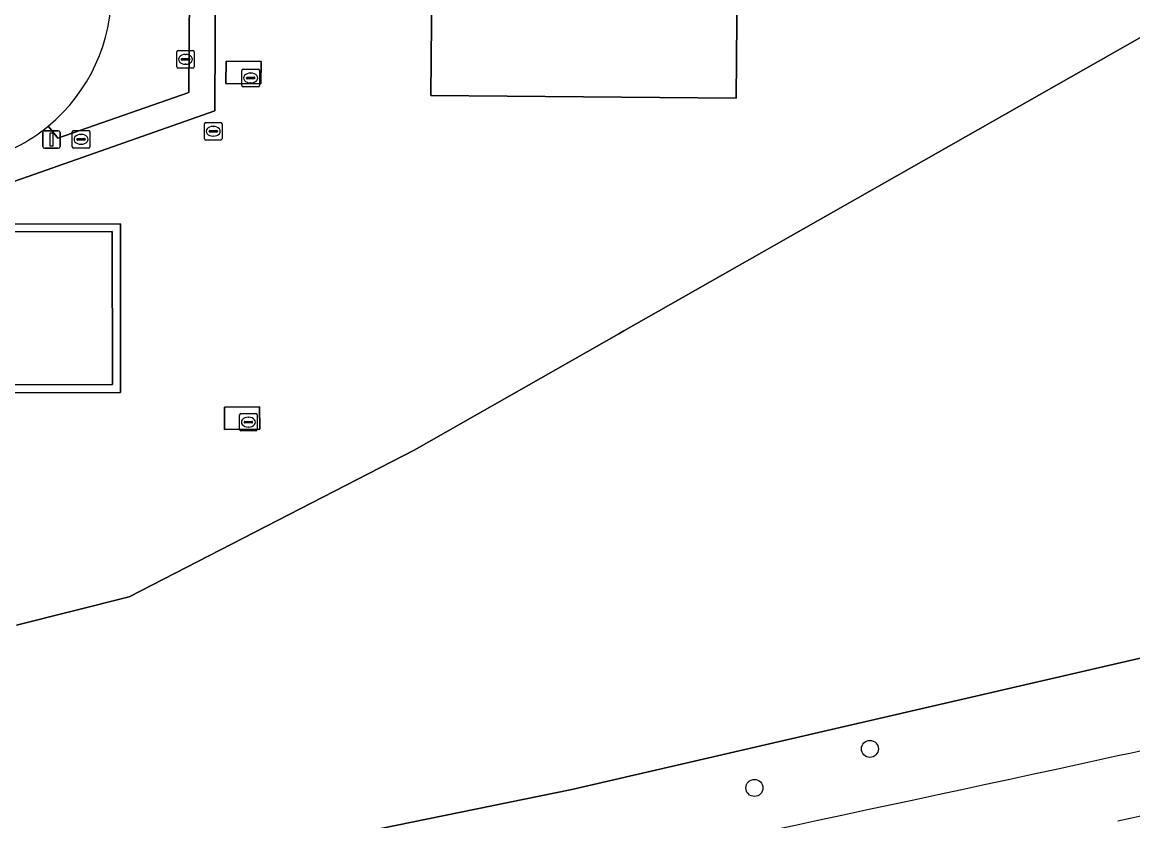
# Model space of a CAD drawing. Extents: x 161477 to 163040, y 383680 to 384871.
# Drawn here: x 162512.5 to 162576.1, y 384148.9 to 384194.6 of the extents above; entities that cross this region are included whole.
import ezdxf

# ---------------------------------------------------------------- set-up
doc = ezdxf.new("R2010")
doc.units = 0
for name, color, linetype in [('IMGEO_Berm_groen', 7, 'Continuous'), ('IMGEO_Boom', 7, 'Continuous'), ('IMGEO_Fietspad_gesloten', 7, 'Continuous'), ('IMGEO_Gemengd_bos', 7, 'Continuous'), ('IMGEO_Groenvoorziening', 7, 'Continuous'), ('IMGEO_Lichtmast', 7, 'Continuous'), ('IMGEO_Pand', 7, 'Continuous'), ('IMGEO_Rijbaan_lokaal_open', 7, 'Continuous'), ('IMGEO_Rioolput', 7, 'Continuous'), ('IMGEO_Terreindeel_onvherhard', 7, 'Continuous'), ('IMGEO_Voetpad_gesloten', 7, 'Continuous'), ('IMGEO_Voetpad_open', 7, 'Continuous')]:
    doc.layers.add(name, color=color, linetype=linetype)

msp = doc.modelspace()

# ---------------------------------------------------------------- linework, layer by layer
at = {"layer": 'IMGEO_Berm_groen'}
for points in [[(162513.972, 384188.66), (162514.172, 384188.406), (162514.524, 384187.958), (162522.029, 384190.584), (162522.09, 384202.029), (162522.067, 384217.462)], [(162687.543, 384192.138), (162678.849, 384188.781), (162637.178, 384173.268), (162608.014, 384165.493), (162603.583, 384164.47), (162543.951, 384150.699), (162500, 384141.748)]]:
    msp.add_lwpolyline(points, dxfattribs=at)
for centre, radius, start, end in [((162507.705, 384196.3), 9.882, 309.36196, 1.3152), ((162383.117, 385031.396), 899.506, 282.285364, 285.165672), ((162370.071, 385085.443), 958.734, 282.355115, 285.073256), ((161557.647, 388838.981), 4795.543, 281.705163, 282.24219)]:
    msp.add_arc(centre, radius, start, end, dxfattribs=at)
at = {"layer": 'IMGEO_Boom'}
for centre in [(162561.013, 384153.026), (162554.4, 384150.793)]:
    msp.add_circle(centre, 0.489, dxfattribs=at)
at = {"layer": 'IMGEO_Fietspad_gesloten'}
for centre, radius, start, end in [((162383.117, 385031.396), 899.506, 282.285364, 285.165672), ((162370.071, 385085.443), 958.734, 282.355115, 285.073256), ((161557.647, 388838.981), 4795.543, 281.705163, 282.24219)]:
    msp.add_arc(centre, radius, start, end, dxfattribs=at)
at = {"layer": 'IMGEO_Gemengd_bos'}
for points in [[(162580.255, 384195.883), (162550.32, 384178.867), (162546.934, 384176.943), (162546.642, 384176.777), (162534.923, 384170.115), (162518.607, 384161.721), (162512.147, 384160.095)], [(162500, 384141.748), (162543.951, 384150.699), (162603.583, 384164.47), (162608.014, 384165.493), (162637.178, 384173.268), (162678.849, 384188.781), (162687.543, 384192.138)]]:
    msp.add_lwpolyline(points, dxfattribs=at)
at = {"layer": 'IMGEO_Groenvoorziening'}
for points in [[(162553.876, 384250.204), (162553.358, 384190.255), (162535.881, 384190.406), (162536.115, 384217.507)], [(162523.575, 384202.119), (162523.511, 384189.524), (162512.83, 384185.778), (162511.496, 384185.319)], [(162512.147, 384160.095), (162518.607, 384161.721), (162534.923, 384170.115), (162546.642, 384176.777), (162546.934, 384176.943), (162550.32, 384178.867), (162580.255, 384195.883)], [(162510.126, 384183.043), (162518.099, 384183.075), (162518.111, 384173.425), (162500.146, 384173.373)]]:
    msp.add_lwpolyline(points, dxfattribs=at)
for points in [[(162526.157, 384192.347), (162526.139, 384191.067), (162524.13, 384191.095), (162524.148, 384192.375)], [(162526.066, 384172.592), (162526.076, 384171.312), (162524.066, 384171.297), (162524.056, 384172.577)]]:
    msp.add_lwpolyline(points, close=True, dxfattribs=at)
at = {"layer": 'IMGEO_Lichtmast'}
for p, q in [((162513.655, 384187.49), (162513.655, 384188.29)), ((162513.655, 384188.29), (162513.655, 384187.49)), ((162513.755, 384188.39), (162514.545, 384188.39)), ((162514.545, 384188.39), (162513.755, 384188.39)), ((162514.645, 384188.29), (162514.645, 384187.49)), ((162514.645, 384187.49), (162514.645, 384188.29)), ((162514.545, 384187.39), (162513.755, 384187.39)), ((162513.755, 384187.39), (162514.545, 384187.39))]:
    msp.add_line(p, q, dxfattribs=at)
msp.add_lwpolyline([(162514.075, 384188.265), (162514.225, 384188.265), (162514.225, 384187.515), (162514.075, 384187.515), (162514.075, 384188.265)], dxfattribs=at)
for centre, start, end in [((162513.755, 384188.29), 90, 180), ((162513.755, 384188.29), 90, 180), ((162514.545, 384188.29), 0, 90), ((162514.545, 384188.29), 360, 90), ((162513.755, 384187.49), 180, 270), ((162513.755, 384187.49), 180, 270), ((162514.545, 384187.49), 270, 0), ((162514.545, 384187.49), 270, 0)]:
    msp.add_arc(centre, 0.1, start, end, dxfattribs=at)
at = {"layer": 'IMGEO_Pand'}
for points in [[(162553.876, 384250.204), (162536.399, 384250.287), (162536.348, 384244.371), (162536.164, 384223.185), (162536.115, 384217.507), (162535.881, 384190.406), (162553.358, 384190.255)], [(162517.624, 384182.623), (162510.129, 384182.605), (162507.676, 384182.599), (162501.87, 384182.585), (162500, 384182.58), (162492.396, 384182.561), (162492.415, 384173.83), (162494.542, 384173.834), (162500, 384173.846), (162500.147, 384173.846), (162517.651, 384173.883)]]:
    msp.add_lwpolyline(points, close=True, dxfattribs=at)
at = {"layer": 'IMGEO_Rijbaan_lokaal_open'}
for centre, radius, start, end in [((162507.705, 384196.3), 9.882, 309.36196, 1.3152), ((162507.695, 384196.274), 9.867, 284.11166, 309.50289)]:
    msp.add_arc(centre, radius, start, end, dxfattribs=at)
at = {"layer": 'IMGEO_Rioolput'}
for p, q in [((162521.406, 384192.98), (162522.258, 384192.98)), ((162521.331, 384192.054), (162521.331, 384192.906)), ((162521.59, 384192.474), (162521.59, 384192.486)), ((162522.028, 384192.437), (162521.63, 384192.437)), ((162521.633, 384192.523), (162522.031, 384192.523)), ((162521.819, 384192.76), (162521.844, 384192.76)), ((162522.074, 384192.486), (162522.074, 384192.474)), ((162522.332, 384192.906), (162522.332, 384192.054)), ((162522.258, 384191.98), (162521.406, 384191.98)), ((162521.842, 384192.2), (162521.817, 384192.2)), ((162525.059, 384190.984), (162525.059, 384191.836)), ((162525.134, 384191.91), (162525.986, 384191.91)), ((162525.547, 384191.69), (162525.572, 384191.69)), ((162526.06, 384191.836), (162526.06, 384190.984)), ((162525.318, 384191.404), (162525.318, 384191.416)), ((162525.756, 384191.367), (162525.358, 384191.367)), ((162525.361, 384191.453), (162525.759, 384191.453)), ((162525.57, 384191.13), (162525.545, 384191.13)), ((162525.802, 384191.416), (162525.802, 384191.404)), ((162525.986, 384190.91), (162525.134, 384190.91)), ((162522.918, 384187.936), (162522.918, 384188.788)), ((162522.993, 384188.862), (162523.845, 384188.862)), ((162523.406, 384188.642), (162523.431, 384188.642)), ((162523.919, 384188.788), (162523.919, 384187.936)), ((162515.349, 384187.474), (162515.349, 384188.326)), ((162515.424, 384188.4), (162516.276, 384188.4)), ((162515.608, 384187.894), (162515.608, 384187.906)), ((162515.651, 384187.943), (162516.049, 384187.943)), ((162515.837, 384188.18), (162515.862, 384188.18)), ((162516.092, 384187.906), (162516.092, 384187.894)), ((162516.35, 384188.326), (162516.35, 384187.474)), ((162523.177, 384188.356), (162523.177, 384188.368)), ((162523.615, 384188.319), (162523.217, 384188.319)), ((162523.22, 384188.405), (162523.618, 384188.405)), ((162523.429, 384188.082), (162523.404, 384188.082)), ((162523.661, 384188.368), (162523.661, 384188.356)), ((162516.276, 384187.4), (162515.424, 384187.4)), ((162516.046, 384187.857), (162515.648, 384187.857)), ((162515.86, 384187.62), (162515.835, 384187.62)), ((162523.845, 384187.862), (162522.993, 384187.862)), ((162524.929, 384171.294), (162524.929, 384172.146)), ((162525.004, 384172.22), (162525.856, 384172.22)), ((162525.417, 384172), (162525.442, 384172)), ((162525.93, 384172.146), (162525.93, 384171.294)), ((162525.188, 384171.714), (162525.188, 384171.726)), ((162525.626, 384171.677), (162525.228, 384171.677)), ((162525.231, 384171.763), (162525.629, 384171.763)), ((162525.44, 384171.44), (162525.415, 384171.44)), ((162525.672, 384171.726), (162525.672, 384171.714)), ((162525.856, 384171.22), (162525.004, 384171.22))]:
    msp.add_line(p, q, dxfattribs=at)
for points in [[(162521.406, 384192.98), (162522.258, 384192.98)], [(162521.331, 384192.054), (162521.331, 384192.906)], [(162522.332, 384192.906), (162522.332, 384192.054)], [(162522.258, 384191.98), (162521.406, 384191.98)], [(162525.059, 384190.984), (162525.059, 384191.836)], [(162525.134, 384191.91), (162525.986, 384191.91)], [(162526.06, 384191.836), (162526.06, 384190.984)], [(162525.986, 384190.91), (162525.134, 384190.91)], [(162522.918, 384187.936), (162522.918, 384188.788)], [(162522.993, 384188.862), (162523.845, 384188.862)], [(162523.919, 384188.788), (162523.919, 384187.936)], [(162515.349, 384187.474), (162515.349, 384188.326)], [(162515.424, 384188.4), (162516.276, 384188.4)], [(162516.35, 384188.326), (162516.35, 384187.474)], [(162516.276, 384187.4), (162515.424, 384187.4)], [(162523.845, 384187.862), (162522.993, 384187.862)], [(162524.929, 384171.294), (162524.929, 384172.146)], [(162525.004, 384172.22), (162525.856, 384172.22)], [(162525.93, 384172.146), (162525.93, 384171.294)], [(162525.856, 384171.22), (162525.004, 384171.22)]]:
    msp.add_lwpolyline(points, dxfattribs=at)
for centre, radius, start, end in [((162521.408, 384192.904), 0.0765, 91.55205, 178.44795), ((162521.408, 384192.904), 0.0765, 91.55205, 178.44795), ((162522.256, 384192.904), 0.0765, 1.55205, 88.44795), ((162522.256, 384192.904), 0.0765, 1.55205, 88.44795), ((162521.63, 384192.483), 0.0403, 85.87752, 175.75265), ((162521.627, 384192.473), 0.0366, 178.93798, 274.71019), ((162522.031, 384192.48), 0.043, 264.86636, 352.45326), ((162522.035, 384192.485), 0.0386, 1.73085, 96.63898), ((162521.408, 384192.056), 0.0765, 181.55205, 268.44795), ((162521.408, 384192.056), 0.0765, 181.55205, 268.44795), ((162522.256, 384192.056), 0.0765, 271.55205, 358.44795), ((162522.256, 384192.056), 0.0765, 271.55205, 358.44795), ((162525.136, 384191.834), 0.0765, 91.55205, 178.44795), ((162525.136, 384191.834), 0.0765, 91.55205, 178.44795), ((162525.984, 384191.834), 0.0765, 1.55205, 88.44795), ((162525.984, 384191.834), 0.0765, 1.55205, 88.44795), ((162525.358, 384191.413), 0.0403, 85.87752, 175.75265), ((162525.355, 384191.403), 0.0366, 178.93798, 274.71019), ((162525.759, 384191.41), 0.043, 264.86636, 352.45326), ((162525.763, 384191.415), 0.0386, 1.73085, 96.63898), ((162525.136, 384190.986), 0.0765, 181.55205, 268.44795), ((162525.136, 384190.986), 0.0765, 181.55205, 268.44795), ((162525.984, 384190.986), 0.0765, 271.55205, 358.44795), ((162525.984, 384190.986), 0.0765, 271.55205, 358.44795), ((162522.995, 384188.786), 0.0765, 91.55205, 178.44795), ((162522.995, 384188.786), 0.0765, 91.55205, 178.44795), ((162523.843, 384188.786), 0.0765, 1.55205, 88.44795), ((162523.843, 384188.786), 0.0765, 1.55205, 88.44795), ((162515.426, 384188.324), 0.0765, 91.55205, 178.44795), ((162515.426, 384188.324), 0.0765, 91.55205, 178.44795), ((162515.648, 384187.903), 0.0403, 85.87752, 175.75265), ((162515.645, 384187.893), 0.0366, 178.93798, 274.71019), ((162516.049, 384187.9), 0.043, 264.86636, 352.45326), ((162516.053, 384187.905), 0.0386, 1.73085, 96.63898), ((162516.274, 384188.324), 0.0765, 1.55205, 88.44795), ((162516.274, 384188.324), 0.0765, 1.55205, 88.44795), ((162522.995, 384187.938), 0.0765, 181.55205, 268.44795), ((162522.995, 384187.938), 0.0765, 181.55205, 268.44795), ((162523.217, 384188.365), 0.0403, 85.87752, 175.75265), ((162523.214, 384188.355), 0.0366, 178.93798, 274.71019), ((162523.618, 384188.362), 0.043, 264.86636, 352.45326), ((162523.622, 384188.367), 0.0386, 1.73085, 96.63898), ((162523.843, 384187.938), 0.0765, 271.55205, 358.44795), ((162523.843, 384187.938), 0.0765, 271.55205, 358.44795), ((162515.426, 384187.476), 0.0765, 181.55205, 268.44795), ((162515.426, 384187.476), 0.0765, 181.55205, 268.44795), ((162516.274, 384187.476), 0.0765, 271.55205, 358.44795), ((162516.274, 384187.476), 0.0765, 271.55205, 358.44795), ((162525.006, 384172.144), 0.0765, 91.55205, 178.44795), ((162525.006, 384172.144), 0.0765, 91.55205, 178.44795), ((162525.854, 384172.144), 0.0765, 1.55205, 88.44795), ((162525.854, 384172.144), 0.0765, 1.55205, 88.44795), ((162525.228, 384171.723), 0.0403, 85.87752, 175.75265), ((162525.225, 384171.713), 0.0366, 178.93798, 274.71019), ((162525.629, 384171.72), 0.043, 264.86636, 352.45326), ((162525.633, 384171.725), 0.0386, 1.73085, 96.63898), ((162525.006, 384171.296), 0.0765, 181.55205, 268.44795), ((162525.006, 384171.296), 0.0765, 181.55205, 268.44795), ((162525.854, 384171.296), 0.0765, 271.55205, 358.44795), ((162525.854, 384171.296), 0.0765, 271.55205, 358.44795)]:
    msp.add_arc(centre, radius, start, end, dxfattribs=at)
for centre, major_axis, ratio, start_param, end_param in [((162521.818, 384192.48), (-0.387, 0.002), 0.722429, 4.712389, 7.853982), ((162521.843, 384192.48), (-0.39, 0.002), 0.717154, 1.570796, 4.712389), ((162525.546, 384191.41), (-0.387, 0.002), 0.722429, 4.712389, 7.853982), ((162525.571, 384191.41), (-0.39, 0.002), 0.717154, 1.570796, 4.712389), ((162523.405, 384188.362), (-0.387, 0.002), 0.722429, 4.712389, 7.853982), ((162523.43, 384188.362), (-0.39, 0.002), 0.717154, 1.570796, 4.712389), ((162515.836, 384187.9), (-0.387, 0.002), 0.722429, 4.712389, 7.853982), ((162515.861, 384187.9), (-0.39, 0.002), 0.717154, 1.570796, 4.712389), ((162525.416, 384171.72), (-0.387, 0.002), 0.722429, 4.712389, 7.853982), ((162525.441, 384171.72), (-0.39, 0.002), 0.717154, 1.570796, 4.712389)]:
    msp.add_ellipse(centre, major_axis=major_axis, ratio=ratio, start_param=start_param, end_param=end_param, dxfattribs=at)
at = {"layer": 'IMGEO_Terreindeel_onvherhard'}
msp.add_lwpolyline([(162518.099, 384183.075), (162510.126, 384183.043), (162510.129, 384182.605), (162517.624, 384182.623), (162517.651, 384173.883), (162500.147, 384173.846), (162500.146, 384173.373), (162518.111, 384173.425)], close=True, dxfattribs=at)
at = {"layer": 'IMGEO_Voetpad_gesloten'}
for points in [[(162526.157, 384192.347), (162524.148, 384192.375), (162524.13, 384191.095), (162526.139, 384191.067)], [(162526.066, 384172.592), (162524.056, 384172.577), (162524.066, 384171.297), (162526.076, 384171.312)]]:
    msp.add_lwpolyline(points, close=True, dxfattribs=at)
at = {"layer": 'IMGEO_Voetpad_open'}
for points in [[(162510.101, 384186.704), (162510.113, 384184.94), (162510.422, 384185.025), (162511.496, 384185.319), (162512.83, 384185.778), (162523.511, 384189.524), (162523.575, 384202.119), (162523.593, 384217.697)], [(162523.593, 384217.697), (162522.067, 384217.462), (162522.09, 384202.029), (162522.029, 384190.584), (162514.524, 384187.958), (162514.172, 384188.406), (162513.972, 384188.66)]]:
    msp.add_lwpolyline(points, dxfattribs=at)
msp.add_arc((162507.695, 384196.274), 9.867, 284.11166, 309.50289, dxfattribs=at)

doc.saveas('drawing.dxf')
